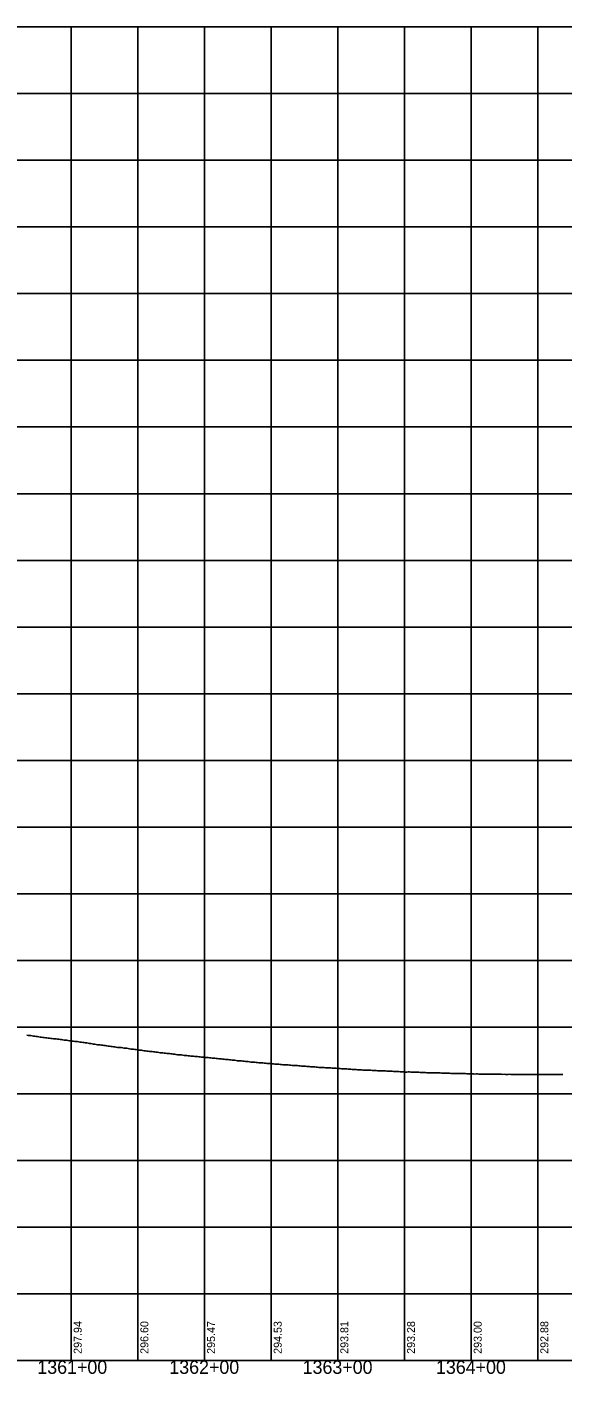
# Model space of a CAD drawing. Extents: x -90830 to 2015517, y -20856 to 836331.
# Drawn here: x 11590 to 11992, y 33641 to 34651 of the extents above; entities that cross this region are included whole.
import ezdxf

# ---------------------------------------------------------------- set-up
doc = ezdxf.new("R2010")
doc.units = 0
for name, color, linetype in [('Level 1', 7, 'Continuous'), ('RD_DDB_Profile_EX', 7, 'Continuous'), ('RD_DDB_StaTX', 7, 'Continuous'), ('RD_DDB_StripGrade', 7, 'Continuous'), ('RD_GPK_Profile_Cell', 7, 'Continuous')]:
    doc.layers.add(name, color=color, linetype=linetype)

msp = doc.modelspace()

# ---------------------------------------------------------------- linework, layer by layer
at = {"layer": 'Level 1'}
for p, q in [((11223.5, 34651.3), (12823.5, 34651.3)), ((11623.5, 34651.3), (11623.5, 34151.3)), ((11673.5, 34651.3), (11673.5, 34151.3)), ((11723.5, 34651.3), (11723.5, 34151.3)), ((11773.5, 34651.3), (11773.5, 34151.3)), ((11823.5, 34651.3), (11823.5, 34151.3)), ((11873.5, 34651.3), (11873.5, 34151.3)), ((11923.5, 34651.3), (11923.5, 34151.3)), ((11973.5, 34651.3), (11973.5, 34151.3)), ((11223.5, 34601.3), (12823.5, 34601.3)), ((11223.5, 34551.3), (12823.5, 34551.3)), ((11223.5, 34501.3), (12823.5, 34501.3)), ((11223.5, 34451.3), (12823.5, 34451.3)), ((11223.5, 34401.3), (12823.5, 34401.3)), ((11223.5, 34351.3), (12823.5, 34351.3)), ((11223.5, 34301.3), (12823.5, 34301.3)), ((11223.5, 34251.3), (12823.5, 34251.3)), ((11223.5, 34201.3), (12823.5, 34201.3)), ((11223.5, 34151.3), (12823.5, 34151.3)), ((11223.5, 34151.3), (12823.5, 34151.3)), ((11623.5, 34151.3), (11623.5, 33651.3)), ((11673.5, 34151.3), (11673.5, 33651.3)), ((11723.5, 34151.3), (11723.5, 33651.3)), ((11773.5, 34151.3), (11773.5, 33651.3)), ((11823.5, 34151.3), (11823.5, 33651.3)), ((11873.5, 34151.3), (11873.5, 33651.3)), ((11923.5, 34151.3), (11923.5, 33651.3)), ((11973.5, 34151.3), (11973.5, 33651.3)), ((11223.5, 34101.3), (12823.5, 34101.3)), ((11223.5, 34051.3), (12823.5, 34051.3)), ((11223.5, 34001.3), (12823.5, 34001.3)), ((11223.5, 33951.3), (12823.5, 33951.3)), ((11223.5, 33901.3), (12823.5, 33901.3)), ((11223.5, 33851.3), (12823.5, 33851.3)), ((11223.5, 33801.3), (12823.5, 33801.3)), ((11223.5, 33751.3), (12823.5, 33751.3)), ((11223.5, 33701.3), (12823.5, 33701.3)), ((11223.5, 33651.3), (12823.5, 33651.3))]:
    msp.add_line(p, q, dxfattribs=at)
at = {"layer": 'RD_DDB_Profile_EX'}
for points in [[(11590.3, 33895.3), (11591.3, 33895.1), (11592.3, 33895), (11593.3, 33894.9), (11594.3, 33894.8), (11595.3, 33894.6), (11596.3, 33894.4), (11597.3, 33894.3), (11598.3, 33894.2), (11599.3, 33894), (11600.3, 33893.8), (11601.3, 33893.7), (11602.3, 33893.6), (11603.3, 33893.5), (11604.3, 33893.3), (11605.3, 33893.2), (11606.3, 33893.1), (11607.3, 33893), (11608.3, 33892.8), (11609.3, 33892.7), (11610.3, 33892.6), (11611.3, 33892.5), (11612.3, 33892.4), (11613.3, 33892.3), (11614.3, 33892.2), (11615.3, 33892.1), (11616.3, 33891.9), (11617.3, 33891.7), (11618.3, 33891.6), (11619.3, 33891.5), (11620.3, 33891.4), (11621.3, 33891.2), (11622.3, 33891.1), (11623.3, 33891), (11624.3, 33890.8), (11625.3, 33890.7), (11626.3, 33890.6), (11627.3, 33890.5), (11628.3, 33890.4), (11629.3, 33890.2), (11630.3, 33890), (11631.3, 33889.9), (11632.3, 33889.8), (11633.3, 33889.7), (11634.3, 33889.5), (11635.3, 33889.4), (11636.3, 33889.2), (11637.3, 33889), (11638.3, 33888.9), (11639.3, 33888.8), (11640.3, 33888.5), (11641.3, 33888.4), (11642.3, 33888.3), (11643.3, 33888.1), (11644.3, 33887.9), (11645.3, 33887.9), (11646.3, 33887.8), (11647.3, 33887.7), (11648.3, 33887.5), (11649.3, 33887.4), (11650.3, 33887.2), (11651.3, 33887.1), (11652.3, 33887), (11653.3, 33886.8), (11654.3, 33886.7), (11655.3, 33886.6), (11656.3, 33886.5), (11657.3, 33886.2), (11658.3, 33886.1), (11659.3, 33886), (11660.3, 33885.9), (11661.3, 33885.9), (11662.3, 33885.7), (11663.3, 33885.5), (11664.3, 33885.4), (11665.3, 33885.4), (11666.3, 33885.2), (11667.3, 33885), (11668.3, 33884.8), (11669.3, 33884.7), (11670.3, 33884.7), (11671.3, 33884.6), (11672.3, 33884.5), (11673.3, 33884.3), (11674.3, 33884.1), (11675.3, 33884.1), (11676.3, 33883.9), (11677.3, 33883.7), (11678.3, 33883.6), (11679.3, 33883.4), (11680.3, 33883.3), (11681.3, 33883.2), (11682.3, 33883.1), (11683.3, 33883), (11684.3, 33882.9), (11685.3, 33882.8)], [(11685.3, 33882.8), (11686.3, 33882.7), (11687.3, 33882.5), (11688.3, 33882.4), (11689.3, 33882.3), (11690.3, 33882.1), (11691.3, 33882), (11692.3, 33881.9), (11693.3, 33881.8), (11694.3, 33881.7), (11695.3, 33881.6), (11696.3, 33881.5), (11697.3, 33881.4), (11698.3, 33881.3), (11699.3, 33881.2), (11700.3, 33881), (11701.3, 33880.9), (11702.3, 33880.7), (11703.3, 33880.6), (11704.3, 33880.6), (11705.3, 33880.5), (11706.3, 33880.4), (11707.3, 33880.3), (11708.3, 33880.1), (11709.3, 33880), (11710.3, 33879.9), (11711.3, 33879.8), (11712.3, 33879.7), (11713.3, 33879.6), (11714.3, 33879.5), (11715.3, 33879.4), (11716.3, 33879.3), (11717.3, 33879.3), (11718.3, 33879.2), (11719.3, 33879.1), (11720.3, 33879), (11721.3, 33878.8), (11722.3, 33878.7), (11723.3, 33878.7), (11724.3, 33878.6), (11725.3, 33878.5), (11726.3, 33878.4), (11727.3, 33878.3), (11728.3, 33878.2), (11729.3, 33878.1), (11730.3, 33878), (11731.3, 33878), (11732.3, 33877.8), (11733.3, 33877.7), (11734.3, 33877.6), (11735.3, 33877.5), (11736.3, 33877.4), (11737.3, 33877.2), (11738.3, 33877.2), (11739.3, 33877.1), (11740.3, 33877), (11741.3, 33876.9), (11742.3, 33876.8), (11743.3, 33876.7), (11744.3, 33876.6), (11745.3, 33876.5), (11746.3, 33876.4), (11747.3, 33876.3), (11748.3, 33876), (11749.3, 33876), (11750.3, 33876), (11751.3, 33875.9), (11752.3, 33875.8), (11753.3, 33875.7), (11754.3, 33875.6), (11755.3, 33875.5), (11756.3, 33875.4), (11757.3, 33875.3), (11758.3, 33875.1), (11759.3, 33875.1), (11760.3, 33875), (11761.3, 33874.9), (11762.3, 33874.8), (11763.3, 33874.7), (11764.3, 33874.6), (11765.3, 33874.5), (11766.3, 33874.5), (11767.3, 33874.5), (11768.3, 33874.3), (11769.3, 33874.2), (11770.3, 33874.1), (11771.3, 33874), (11772.3, 33874), (11773.3, 33874), (11774.3, 33873.8), (11775.3, 33873.7), (11776.3, 33873.6), (11777.3, 33873.6), (11778.3, 33873.5), (11779.3, 33873.4), (11780.3, 33873.3), (11781.3, 33873.2), (11782.3, 33873.1), (11783.3, 33873), (11784.3, 33872.9), (11785.3, 33873)], [(11785.3, 33873), (11786.3, 33872.9), (11787.3, 33872.8), (11788.3, 33872.7), (11789.3, 33872.6), (11790.3, 33872.5), (11791.3, 33872.5), (11792.3, 33872.4), (11793.3, 33872.4), (11794.3, 33872.3), (11795.3, 33872.2), (11796.3, 33872.1), (11797.3, 33872), (11798.3, 33872), (11799.3, 33871.9), (11800.3, 33871.8), (11801.3, 33871.8), (11802.3, 33871.7), (11803.3, 33871.5), (11804.3, 33871.5), (11805.3, 33871.5), (11806.3, 33871.4), (11807.3, 33871.3), (11808.3, 33871.2), (11809.3, 33871.1), (11810.3, 33871.1), (11811.3, 33871.1), (11812.3, 33871), (11813.3, 33870.9), (11814.3, 33870.8), (11815.3, 33870.8), (11816.3, 33870.7), (11817.3, 33870.7), (11818.3, 33870.7), (11819.3, 33870.6), (11820.3, 33870.5), (11821.3, 33870.4), (11822.3, 33870.4), (11823.3, 33870.3), (11824.3, 33870.3), (11825.3, 33870.2), (11826.3, 33870.1), (11827.3, 33870), (11828.3, 33870), (11829.3, 33870), (11830.3, 33869.9), (11831.3, 33869.8), (11832.3, 33869.7), (11833.3, 33869.7), (11834.3, 33869.6), (11835.3, 33869.6), (11836.3, 33869.5), (11837.3, 33869.4), (11838.3, 33869.3), (11839.3, 33869.3), (11840.3, 33869.3), (11841.3, 33869.2), (11842.3, 33869.1), (11843.3, 33869.1), (11844.3, 33869), (11845.3, 33869), (11846.3, 33869), (11847.3, 33868.9), (11848.3, 33868.9), (11849.3, 33868.8), (11850.3, 33868.8), (11851.3, 33868.8), (11852.3, 33868.7), (11853.3, 33868.6), (11854.3, 33868.6), (11855.3, 33868.5), (11856.3, 33868.5), (11857.3, 33868.4), (11858.3, 33868.4), (11859.3, 33868.4), (11860.3, 33868.3), (11861.3, 33868.2), (11862.3, 33868.2), (11863.3, 33868.2), (11864.3, 33868.2), (11865.3, 33868.1), (11866.3, 33868), (11867.3, 33868), (11868.3, 33868), (11869.3, 33867.9), (11870.3, 33867.8), (11871.3, 33867.8), (11872.3, 33867.7), (11873.3, 33867.7), (11874.3, 33867.6), (11875.3, 33867.6), (11876.3, 33867.7), (11877.3, 33867.7), (11878.3, 33867.6), (11879.3, 33867.5), (11880.3, 33867.5), (11881.3, 33867.5), (11882.3, 33867.4), (11883.3, 33867.4), (11884.3, 33867.4), (11885.3, 33867.3)], [(11885.3, 33867.3), (11886.3, 33867.3), (11887.3, 33867.3), (11888.3, 33867.2), (11889.3, 33867.2), (11890.3, 33867.1), (11891.3, 33867.1), (11892.3, 33867.1), (11893.3, 33867.1), (11894.3, 33867), (11895.3, 33867), (11896.3, 33866.9), (11897.3, 33866.9), (11898.3, 33866.9), (11899.3, 33866.9), (11900.3, 33866.9), (11901.3, 33866.8), (11902.3, 33866.7), (11903.3, 33866.8), (11904.3, 33866.7), (11905.3, 33866.7), (11906.3, 33866.7), (11907.3, 33866.7), (11908.3, 33866.6), (11909.3, 33866.5), (11910.3, 33866.5), (11911.3, 33866.6), (11912.3, 33866.5), (11913.3, 33866.5), (11914.3, 33866.5), (11915.3, 33866.4), (11916.3, 33866.4), (11917.3, 33866.4), (11918.3, 33866.4), (11919.3, 33866.4), (11920.3, 33866.3), (11921.3, 33866.2), (11922.3, 33866.2), (11923.3, 33866.3), (11924.3, 33866.3), (11925.3, 33866.2), (11926.3, 33866.1), (11927.3, 33866.2), (11928.3, 33866.2), (11929.3, 33866.1), (11930.3, 33866.1), (11931.3, 33866.1), (11932.3, 33866.1), (11933.3, 33866.1), (11934.3, 33866.1), (11935.3, 33866), (11936.3, 33866), (11937.3, 33866), (11938.3, 33866), (11939.3, 33866), (11940.3, 33866), (11941.3, 33866), (11942.3, 33866), (11943.3, 33865.9), (11944.3, 33865.9), (11945.3, 33865.9), (11946.3, 33865.9), (11947.3, 33865.8), (11948.3, 33865.9), (11949.3, 33865.8), (11950.3, 33865.8), (11951.3, 33865.8), (11952.3, 33865.9), (11953.3, 33865.8), (11954.3, 33865.8), (11955.3, 33865.7), (11956.3, 33865.7), (11957.3, 33865.7), (11958.3, 33865.7), (11959.3, 33865.7), (11960.3, 33865.8), (11961.3, 33865.7), (11962.3, 33865.7), (11963.3, 33865.7), (11964.3, 33865.8), (11965.3, 33865.8), (11966.3, 33865.8), (11967.3, 33865.8), (11968.3, 33865.7), (11969.3, 33865.7), (11970.3, 33865.7), (11971.3, 33865.7), (11972.3, 33865.7), (11973.3, 33865.7), (11974.3, 33865.7), (11975.3, 33865.7), (11976.3, 33865.7), (11977.3, 33865.7), (11978.3, 33865.7), (11979.3, 33865.8), (11980.3, 33865.8), (11981.3, 33865.7), (11982.3, 33865.7), (11983.3, 33865.7), (11984.3, 33865.7), (11985.3, 33865.7)], [(11985.3, 33865.7), (11986.3, 33865.7), (11987.3, 33865.7), (11988.3, 33865.7), (11989.3, 33865.7), (11990.3, 33865.8), (11991.3, 33865.8), (11992.3, 33865.8)]]:
    msp.add_lwpolyline(points, dxfattribs=at)
at = {"layer": 'RD_GPK_Profile_Cell'}
msp.add_line((9685.3, 33651.3), (13185.3, 33651.3), dxfattribs=at)

# ---------------------------------------------------------------- texts
at = {"layer": 'RD_DDB_StaTX'}
for s, p in [('1361+00', (11598.2, 33641.3)), ('1362+00', (11697.2, 33641.3)), ('1363+00', (11797.2, 33641.3)), ('1364+00', (11897.2, 33641.3))]:
    msp.add_text(s, height=10, dxfattribs=at).set_placement(p)
at = {"layer": 'RD_DDB_StripGrade'}
for s, p in [('297.94', (11631.5, 33656.3)), ('296.60', (11681.5, 33656.3)), ('295.47', (11731.5, 33656.3)), ('294.53', (11781.5, 33656.3)), ('293.81', (11831.5, 33656.3)), ('293.28', (11881.5, 33656.3)), ('293.00', (11931.5, 33656.3)), ('292.88', (11981.5, 33656.3))]:
    msp.add_text(s, height=6, rotation=90, dxfattribs=at).set_placement(p)

doc.saveas('drawing.dxf')
